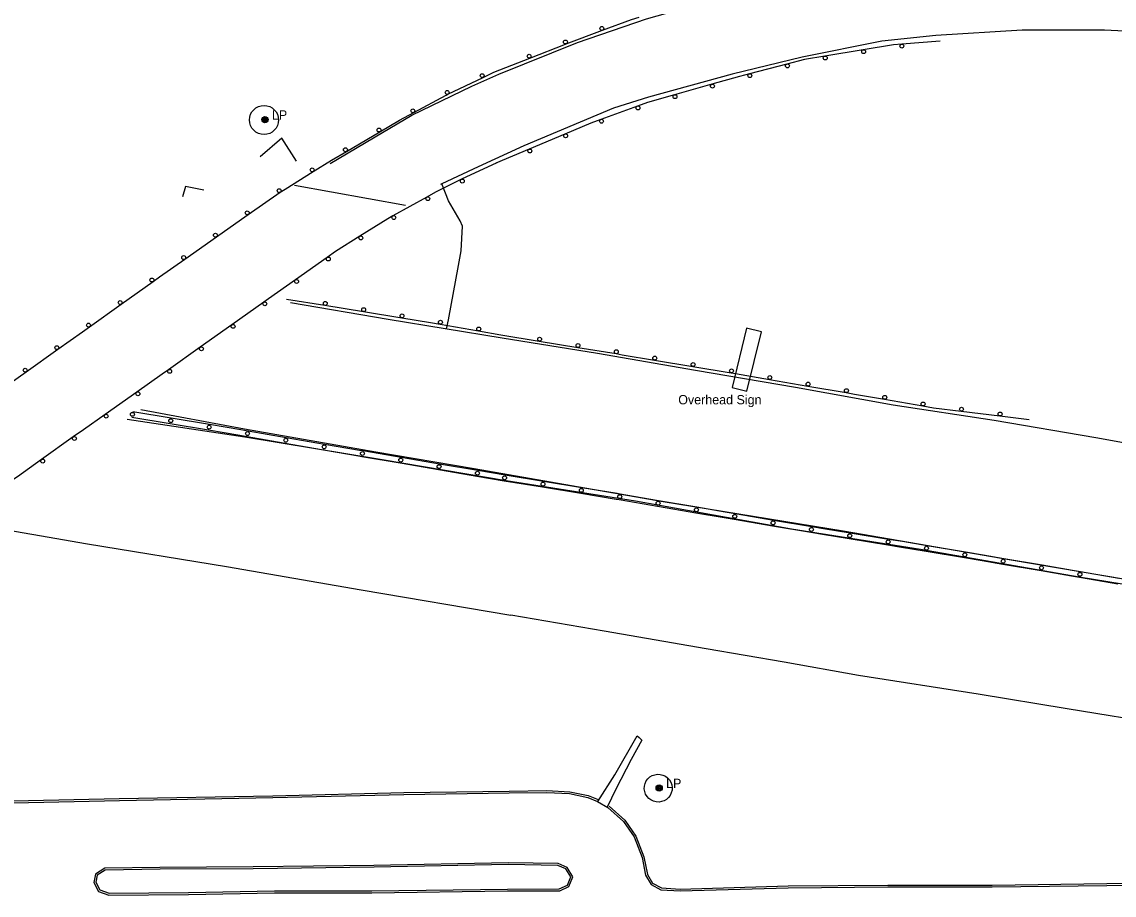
# Model space of a CAD drawing. Extents: x 2402803 to 2427059, y 6985292 to 6997652.
# Drawn here: x 2406106 to 2406668, y 6991305 to 6991754 of the extents above; entities that cross this region are included whole.
import ezdxf

# ---------------------------------------------------------------- set-up
doc = ezdxf.new("R2010")
doc.units = 0
for name, color, linetype in [('p_drainage conc drain', 7, 'Continuous'), ('p_drainage riprap', 7, 'Continuous'), ('p_road - paved curb', 7, 'Continuous'), ('p_road bridge end', 7, 'Continuous'), ('p_road conc barrier', 7, 'Continuous'), ('p_road guard rails', 7, 'Continuous'), ('p_structure general', 7, 'Continuous'), ('p_structure slab', 7, 'Continuous'), ('p_utility manhole', 7, 'Continuous')]:
    doc.layers.add(name, color=color, linetype=linetype)

msp = doc.modelspace()

# ---------------------------------------------------------------- linework, layer by layer
at = {"layer": 'p_drainage conc drain'}
msp.add_lwpolyline([(2406402.16, 6991352.67), (2406410.76, 6991366.51), (2406422.26, 6991386.46), (2406423.3, 6991385.64), (2406424.78, 6991384.19), (2406419.26, 6991374.39), (2406411.38, 6991359), (2406406.89, 6991349.82)], dxfattribs=at)
at = {"layer": 'p_drainage riprap'}
for points in [[(2406247.08, 6991682.18), (2406239.63, 6991694.11), (2406228.47, 6991684.48)], [(2406199.49, 6991667.22), (2406189.98, 6991669.15), (2406188.55, 6991663.94)], [(2406324.19, 6991595.96), (2406325.36, 6991600.5), (2406330.52, 6991628.47), (2406331.85, 6991636.16), (2406332.43, 6991648.79), (2406331.34, 6991651.53), (2406325.26, 6991661.75), (2406321.84, 6991670.58)]]:
    msp.add_lwpolyline(points, dxfattribs=at)
at = {"layer": 'p_road - paved curb'}
for points in [[(2406351.15, 6991727.08), (2406391.63, 6991743.28), (2406427.1, 6991755.5), (2406461.31, 6991765.33), (2406494.68, 6991773.34), (2406530.22, 6991780.31), (2406567.44, 6991784.95), (2406602.14, 6991788.08), (2406645.5, 6991789.51), (2406685.81, 6991789.15), (2406726.19, 6991786.14), (2406768.38, 6991780.17), (2406796.61, 6991775.2), (2406835.9, 6991765.61), (2406882.59, 6991750.37), (2406913.55, 6991738.93), (2406945.27, 6991725.42), (2406975.25, 6991710.45), (2407007.76, 6991692.38), (2407029.42, 6991679.49), (2407051.29, 6991667.13)], [(2407197.89, 6991538.37), (2407153.73, 6991561.68), (2407112.22, 6991585.27), (2407070.42, 6991610.36), (2407030.54, 6991633.59), (2406989.35, 6991658.07), (2406944.19, 6991682.28), (2406905.81, 6991698.75), (2406867.39, 6991712.69), (2406830.3, 6991724.62), (2406789, 6991734.94), (2406744.16, 6991742.65), (2406703.78, 6991747.51), (2406662.66, 6991749.65), (2406620.35, 6991749.64), (2406575.93, 6991746.82), (2406548.17, 6991743.95), (2406507.12, 6991735.71), (2406471.2, 6991726.96), (2406428.18, 6991715.19), (2406410.23, 6991709.43), (2406364.08, 6991690.19)], [(2406264.36, 6991681.09), (2406291.33, 6991696.98), (2406306.52, 6991705.85), (2406337.28, 6991720.77), (2406351.15, 6991727.08)], [(2406364.08, 6991690.19), (2406340.61, 6991679.23), (2406321.95, 6991670.64), (2406321.14, 6991670.15)], [(2406244.08, 6991609.52), (2406294.21, 6991600.92), (2406352.84, 6991591.23)], [(2406352.84, 6991591.23), (2406401.84, 6991583.35), (2406452.4, 6991574.67), (2406503.68, 6991565.97), (2406553.94, 6991556.91), (2406605.92, 6991548.92), (2406658.29, 6991539.96), (2406705.55, 6991531.41), (2406755.75, 6991523.33), (2406806.13, 6991514.86), (2406860.32, 6991505.31), (2406912.31, 6991496.96), (2406969.82, 6991487.42), (2407022.12, 6991478.71), (2407080.3, 6991469.76), (2407132.1, 6991462.18), (2407209.79, 6991451.09)], [(2406160.08, 6991549.44), (2406220.56, 6991540.43), (2406291.18, 6991528.76), (2406354.89, 6991517.96)], [(2406167.04, 6991554.51), (2406220.32, 6991544.57), (2406287.93, 6991532.65), (2406338.52, 6991524.06), (2406356.2, 6991521.03)], [(2406354.89, 6991517.96), (2406421.49, 6991507.4), (2406501.63, 6991492.96), (2406568.05, 6991482.63), (2406649.67, 6991468.38), (2406721.27, 6991456.64), (2406789.87, 6991444.64), (2406870.57, 6991430.88), (2406945.37, 6991418.29), (2407020.91, 6991405.99), (2407093.19, 6991394.71), (2407157.59, 6991385.28), (2407211.03, 6991378.45), (2407270.04, 6991371.27), (2407355.73, 6991361.7), (2407422.57, 6991354.67), (2407495.59, 6991349.14), (2407554.25, 6991344.41), (2407589.36, 6991341.11)], [(2406356.2, 6991521.03), (2406435.63, 6991507.13), (2406528.3, 6991491.93), (2406614.71, 6991477.07), (2406708.94, 6991461.05), (2406795.55, 6991446.04), (2406879.87, 6991431.94), (2406965.36, 6991417.91), (2407031.19, 6991407.16), (2407112.52, 6991394.46), (2407182.66, 6991384.54), (2407255.5, 6991375.8), (2407321.14, 6991368.73), (2407410.68, 6991359.44), (2407480.65, 6991353.42), (2407544.35, 6991349.54), (2407589.26, 6991347)], [(2406082.13, 6991495.3), (2406139.64, 6991485.35), (2406211.14, 6991473.7), (2406280.41, 6991461.58), (2406357.28, 6991448.56)], [(2406937.13, 6991311.51), (2406968.95, 6991314.21), (2407004.07, 6991316.32), (2407059.73, 6991317.09), (2407105.88, 6991316.99), (2407163.65, 6991315.99), (2407115.95, 6991321.59), (2407058.98, 6991331.38), (2407006.94, 6991339.19), (2406963.16, 6991346.72), (2406907.18, 6991356.66), (2406864.71, 6991362.89), (2406807.54, 6991372.45), (2406751.5, 6991382.31), (2406694.11, 6991392.11), (2406643.5, 6991400.44), (2406597.64, 6991407.93), (2406536.09, 6991417.59), (2406497.99, 6991424.48), (2406457.87, 6991431.2), (2406405.34, 6991440.31), (2406357.28, 6991448.56)], [(2405838.67, 6991374.64), (2405818.7, 6991367.82), (2405787.46, 6991358.42), (2405758.22, 6991351.16), (2405740.42, 6991347.22), (2405739.65, 6991346.01), (2405739.42, 6991344.67), (2405740.04, 6991343.65), (2405741.92, 6991343.02), (2405801.08, 6991345.86), (2405857.73, 6991347.1), (2405927.95, 6991348.06), (2406006.59, 6991350.05), (2406085.79, 6991351.75), (2406156.03, 6991353.25), (2406235.02, 6991354.7), (2406302.26, 6991356.34), (2406356.45, 6991357.11)], [(2405838.99, 6991373.69), (2405819.01, 6991366.87), (2405787.72, 6991357.46), (2405758.45, 6991350.19), (2405741.04, 6991346.33), (2405740.6, 6991345.64), (2405740.47, 6991344.87), (2405740.7, 6991344.48), (2405742.06, 6991344.03), (2405801.05, 6991346.86), (2405857.71, 6991348.1), (2405927.93, 6991349.06), (2406006.57, 6991351.05), (2406085.77, 6991352.75), (2406156.01, 6991354.25), (2406235, 6991355.7), (2406302.24, 6991357.34), (2406356.44, 6991358.11)], [(2406356.44, 6991358.11), (2406375.84, 6991358.39), (2406387.69, 6991357.77), (2406397.16, 6991355.74), (2406402.32, 6991353.72)], [(2406356.45, 6991357.11), (2406375.82, 6991357.39), (2406387.56, 6991356.78), (2406396.87, 6991354.78), (2406401.96, 6991352.79)], [(2406401.96, 6991352.79), (2406407.2, 6991349.63)], [(2406407.2, 6991349.63), (2406415.26, 6991342.44), (2406420.7, 6991334.46), (2406424.81, 6991323.96), (2406426.64, 6991314.83), (2406429.45, 6991309.92), (2406434.48, 6991307.24), (2406444.44, 6991306.67), (2406500, 6991308.33), (2406551.19, 6991308.74), (2406604.88, 6991308.73), (2406663.93, 6991309.55), (2406730.7, 6991310.15), (2406795.75, 6991310.62), (2406857.17, 6991311.06), (2406937.13, 6991311.51)], [(2406407.87, 6991350.38), (2406416.02, 6991343.1), (2406421.59, 6991334.93), (2406425.77, 6991324.24), (2406427.59, 6991315.19), (2406430.17, 6991310.67), (2406434.76, 6991308.23), (2406444.45, 6991307.67), (2406499.98, 6991309.33), (2406551.19, 6991309.74), (2406604.87, 6991309.73), (2406663.92, 6991310.55), (2406730.69, 6991311.15), (2406795.74, 6991311.62), (2406857.16, 6991312.06), (2406937.12, 6991312.51)], [(2406356.03, 6991321.22), (2406286.97, 6991319.84), (2406224.82, 6991319.02), (2406176.92, 6991318.81), (2406148.51, 6991318.41), (2406143.7, 6991315.38), (2406142.87, 6991311.03), (2406145.27, 6991306.4), (2406150.69, 6991304.51), (2406191.59, 6991304.86), (2406235.85, 6991305.66), (2406285.86, 6991305.78), (2406355.6, 6991306.66)], [(2406356.05, 6991320.22), (2406286.99, 6991318.84), (2406224.83, 6991318.02), (2406176.93, 6991317.81), (2406148.81, 6991317.41), (2406144.6, 6991314.77), (2406143.92, 6991311.18), (2406145.97, 6991307.21), (2406150.86, 6991305.51), (2406191.58, 6991305.86), (2406235.84, 6991306.66), (2406285.85, 6991306.78), (2406355.59, 6991307.66)], [(2406355.6, 6991306.66), (2406382.47, 6991306.76), (2406387.26, 6991308.95), (2406389.27, 6991314.01), (2406386.33, 6991318.81), (2406381.73, 6991320.83), (2406356.03, 6991321.22)], [(2406355.6, 6991307.66), (2406382.25, 6991307.76), (2406386.48, 6991309.69), (2406388.16, 6991313.91), (2406385.64, 6991318.02), (2406381.51, 6991319.83), (2406356.01, 6991320.22)]]:
    msp.add_lwpolyline(points, dxfattribs=at)
at = {"layer": 'p_road bridge end'}
msp.add_lwpolyline([(2406303.25, 6991659.43), (2406246.15, 6991669.72)], dxfattribs=at)
at = {"layer": 'p_road conc barrier'}
for p, q in [((2406162.49, 6991550.46), (2406182.22, 6991547.18)), ((2406162.98, 6991553.42), (2406182.71, 6991550.14)), ((2406182.71, 6991550.14), (2406202.44, 6991546.85)), ((2406182.22, 6991547.18), (2406201.95, 6991543.89)), ((2406221.67, 6991540.58), (2406241.38, 6991537.15)), ((2406222.19, 6991543.54), (2406241.89, 6991540.11)), ((2406241.89, 6991540.11), (2406261.59, 6991536.68)), ((2406241.38, 6991537.15), (2406261.08, 6991533.72)), ((2406281.29, 6991533.26), (2406301, 6991529.89)), ((2406280.78, 6991530.3), (2406300.5, 6991526.93)), ((2406300.5, 6991526.93), (2406320.21, 6991523.56)), ((2406301, 6991529.89), (2406320.72, 6991526.52)), ((2406320.21, 6991523.56), (2406339.93, 6991520.19)), ((2406320.72, 6991526.52), (2406340.43, 6991523.15)), ((2406340.43, 6991523.15), (2406354.4, 6991520.76)), ((2406339.93, 6991520.19), (2406353.9, 6991517.8)), ((2406353.91, 6991517.8), (2406373.64, 6991514.57)), ((2406354.39, 6991520.76), (2406374.13, 6991517.53)), ((2406374.13, 6991517.53), (2406393.86, 6991514.29)), ((2406373.64, 6991514.57), (2406393.38, 6991511.33)), ((2406413.62, 6991511.04), (2406433.33, 6991507.66)), ((2406413.11, 6991508.09), (2406432.82, 6991504.71)), ((2406432.82, 6991504.71), (2406452.54, 6991501.33)), ((2406433.33, 6991507.66), (2406453.04, 6991504.29)), ((2406472.75, 6991500.91), (2406492.47, 6991497.55)), ((2406472.25, 6991497.95), (2406491.97, 6991494.6)), ((2406491.97, 6991494.6), (2406511.68, 6991491.24)), ((2406492.47, 6991497.55), (2406512.18, 6991494.19)), ((2406531.42, 6991488), (2406551.16, 6991484.81)), ((2406531.89, 6991490.96), (2406551.64, 6991487.77)), ((2406571.38, 6991484.5), (2406591.1, 6991481.18)), ((2406570.88, 6991481.54), (2406590.6, 6991478.22)), ((2406610.82, 6991477.83), (2406630.54, 6991474.46)), ((2406610.32, 6991474.87), (2406630.03, 6991471.5)), ((2406650.25, 6991471.08), (2406669.96, 6991467.67)), ((2406649.74, 6991468.12), (2406669.45, 6991464.72))]:
    msp.add_line(p, q, dxfattribs=at)
for points in [[(2406201.95, 6991543.89), (2406218, 6991541.22), (2406221.67, 6991540.58)], [(2406202.44, 6991546.85), (2406218.5, 6991544.18), (2406222.19, 6991543.54)], [(2406261.08, 6991533.72), (2406279.07, 6991530.59), (2406280.78, 6991530.3)], [(2406261.59, 6991536.68), (2406279.58, 6991533.55), (2406281.29, 6991533.26)], [(2406393.38, 6991511.33), (2406411.57, 6991508.35), (2406413.11, 6991508.09)], [(2406393.86, 6991514.29), (2406412.07, 6991511.31), (2406413.62, 6991511.04)], [(2406452.54, 6991501.33), (2406467.1, 6991498.83), (2406472.25, 6991497.95)], [(2406453.04, 6991504.29), (2406467.6, 6991501.79), (2406472.75, 6991500.91)], [(2406512.18, 6991494.19), (2406518.07, 6991493.19), (2406531.89, 6991490.96)], [(2406511.68, 6991491.24), (2406517.58, 6991490.23), (2406531.42, 6991488)], [(2406551.64, 6991487.77), (2406558.77, 6991486.62), (2406571.38, 6991484.5)], [(2406551.16, 6991484.81), (2406558.28, 6991483.66), (2406570.88, 6991481.54)], [(2406590.6, 6991478.22), (2406599.74, 6991476.68), (2406610.32, 6991474.87)], [(2406591.1, 6991481.18), (2406600.24, 6991479.64), (2406610.82, 6991477.83)], [(2406630.03, 6991471.5), (2406645.7, 6991468.82), (2406649.74, 6991468.12)], [(2406630.54, 6991474.46), (2406646.21, 6991471.78), (2406650.25, 6991471.08)]]:
    msp.add_lwpolyline(points, dxfattribs=at)
for centre in [(2406162.74, 6991551.94), (2406182.47, 6991548.66), (2406202.2, 6991545.37), (2406221.93, 6991542.06), (2406241.63, 6991538.63), (2406261.34, 6991535.2), (2406281.04, 6991531.78), (2406300.75, 6991528.41), (2406320.46, 6991525.04), (2406340.18, 6991521.67), (2406354.15, 6991519.28), (2406373.88, 6991516.05), (2406393.62, 6991512.81), (2406413.36, 6991509.57), (2406433.08, 6991506.19), (2406452.79, 6991502.81), (2406472.5, 6991499.43), (2406492.22, 6991496.07), (2406511.93, 6991492.72), (2406531.65, 6991489.48), (2406551.4, 6991486.29), (2406571.13, 6991483.02), (2406590.85, 6991479.7), (2406610.57, 6991476.35), (2406630.28, 6991472.98), (2406650, 6991469.6)]:
    msp.add_circle(centre, 1, dxfattribs=at)
at = {"layer": 'p_road guard rails'}
for p, q in [((2406385.78, 6991742.61), (2406404.5, 6991749.6)), ((2406578.22, 6991743.99), (2406558.38, 6991742.46)), ((2406348.55, 6991728), (2406367.17, 6991735.31)), ((2406538.62, 6991739.58), (2406518.89, 6991736.31)), ((2406499.35, 6991732.22), (2406480.03, 6991727.17)), ((2406325.02, 6991716.68), (2406343.04, 6991725.35)), ((2406343.04, 6991725.35), (2406348.55, 6991728)), ((2406460.77, 6991721.83), (2406441.53, 6991716.39)), ((2406422.42, 6991710.56), (2406403.65, 6991703.72)), ((2406272.81, 6991687.25), (2406290.05, 6991697.37)), ((2406385.15, 6991696.18), (2406366.75, 6991688.38)), ((2406366.75, 6991688.38), (2406349.71, 6991681.16)), ((2406350.07, 6991681.33), (2406331.98, 6991672.88)), ((2406222.35, 6991654.82), (2406238.8, 6991666.21)), ((2406314.18, 6991663.78), (2406296.69, 6991654.08)), ((2406189.66, 6991631.79), (2406205.99, 6991643.32)), ((2406262.92, 6991632.69), (2406246.59, 6991621.15)), ((2406157.03, 6991608.65), (2406173.33, 6991620.25)), ((2406242.03, 6991611.26), (2406261.77, 6991608.05)), ((2406140.74, 6991597.05), (2406157.03, 6991608.65)), ((2406230.26, 6991609.6), (2406213.95, 6991598.03)), ((2406261.77, 6991608.05), (2406281.51, 6991604.83)), ((2406281.51, 6991604.83), (2406301.25, 6991601.62)), ((2406213.95, 6991598.03), (2406197.64, 6991586.45)), ((2406320.97, 6991598.35), (2406340.67, 6991594.89)), ((2406340.67, 6991594.89), (2406352.26, 6991592.86)), ((2406352.26, 6991592.86), (2406372, 6991589.63)), ((2406372, 6991589.63), (2406391.74, 6991586.4)), ((2406108.16, 6991573.87), (2406124.45, 6991585.46)), ((2406197.64, 6991586.45), (2406181.33, 6991574.88)), ((2406391.74, 6991586.4), (2406411.47, 6991583.18)), ((2406431.2, 6991579.89), (2406450.93, 6991576.6)), ((2406091.87, 6991562.28), (2406108.16, 6991573.87)), ((2406450.93, 6991576.6), (2406470.65, 6991573.3)), ((2406490.36, 6991569.92), (2406510.07, 6991566.52)), ((2406510.07, 6991566.52), (2406529.78, 6991563.12)), ((2406165, 6991563.35), (2406148.66, 6991551.84)), ((2406549.49, 6991559.71), (2406569.19, 6991556.29)), ((2406589, 6991553.57), (2406608.85, 6991551.12)), ((2406608.85, 6991551.12), (2406623.95, 6991549.25)), ((2406132.33, 6991540.3), (2406116.03, 6991528.71))]:
    msp.add_line(p, q, dxfattribs=at)
for points in [[(2406404.5, 6991749.6), (2406419.43, 6991755.17), (2406423.3, 6991756.36)], [(2406367.17, 6991735.31), (2406385.51, 6991742.51), (2406385.78, 6991742.61)], [(2406558.38, 6991742.46), (2406554.08, 6991742.13), (2406538.62, 6991739.58)], [(2406518.89, 6991736.31), (2406508.39, 6991734.58), (2406499.35, 6991732.22)], [(2406480.03, 6991727.17), (2406474.92, 6991725.84), (2406460.77, 6991721.83)], [(2406307.43, 6991707.23), (2406324.1, 6991716.24), (2406325.02, 6991716.68)], [(2406441.53, 6991716.39), (2406427.57, 6991712.44), (2406422.42, 6991710.56)], [(2406290.05, 6991697.37), (2406300.15, 6991703.3), (2406307.43, 6991707.23)], [(2406403.65, 6991703.72), (2406398.46, 6991701.82), (2406385.15, 6991696.18)], [(2406255.7, 6991676.89), (2406265.19, 6991682.78), (2406272.81, 6991687.25)], [(2406238.8, 6991666.21), (2406241.22, 6991667.89), (2406255.7, 6991676.89)], [(2406331.98, 6991672.88), (2406331.98, 6991672.88), (2406318.59, 6991666.22), (2406314.18, 6991663.78)], [(2406205.99, 6991643.32), (2406218.84, 6991652.39), (2406222.35, 6991654.82)], [(2406296.69, 6991654.08), (2406294.05, 6991652.61), (2406279.69, 6991643.57)], [(2406279.69, 6991643.57), (2406267.2, 6991635.71), (2406262.92, 6991632.69)], [(2406173.33, 6991620.25), (2406176.69, 6991622.64), (2406189.66, 6991631.79)], [(2406246.59, 6991621.15), (2406232.81, 6991611.41), (2406230.26, 6991609.6)], [(2406301.25, 6991601.62), (2406315.99, 6991599.22), (2406320.97, 6991598.35)], [(2406124.45, 6991585.46), (2406137.07, 6991594.44), (2406140.74, 6991597.05)], [(2406411.47, 6991583.18), (2406414.69, 6991582.65), (2406431.2, 6991579.89)], [(2406181.33, 6991574.88), (2406178.07, 6991572.56), (2406165, 6991563.35)], [(2406470.65, 6991573.3), (2406472.88, 6991572.93), (2406490.36, 6991569.92)], [(2406529.78, 6991563.12), (2406534.14, 6991562.37), (2406549.49, 6991559.71)], [(2406569.19, 6991556.29), (2406574.64, 6991555.35), (2406589, 6991553.57)], [(2406148.66, 6991551.84), (2406137.54, 6991544.01), (2406132.33, 6991540.3)], [(2406116.03, 6991528.71), (2406103.56, 6991519.85), (2406099.71, 6991517.15)]]:
    msp.add_lwpolyline(points, dxfattribs=at)
for centre in [(2406404.15, 6991750.54), (2406385.44, 6991743.55), (2406558.45, 6991741.46), (2406366.8, 6991736.24), (2406519.05, 6991735.33), (2406538.78, 6991738.59), (2406499.6, 6991731.25), (2406342.61, 6991726.25), (2406480.28, 6991726.21), (2406324.59, 6991717.59), (2406461.04, 6991720.87), (2406441.8, 6991715.43), (2406306.96, 6991708.11), (2406422.76, 6991709.62), (2406404, 6991702.78), (2406289.55, 6991698.24), (2406385.54, 6991695.26), (2406272.3, 6991688.11), (2406367.14, 6991687.46), (2406255.18, 6991677.74), (2406238.23, 6991667.03), (2406332.41, 6991671.98), (2406314.67, 6991662.9), (2406221.79, 6991655.65), (2406297.18, 6991653.2), (2406205.42, 6991644.14), (2406280.22, 6991642.73), (2406189.08, 6991632.61), (2406263.5, 6991631.87), (2406172.75, 6991621.06), (2406247.17, 6991620.33), (2406156.45, 6991609.46), (2406230.84, 6991608.79), (2406261.93, 6991609.03), (2406281.67, 6991605.82), (2406301.41, 6991602.61), (2406321.15, 6991599.33), (2406140.16, 6991597.87), (2406214.53, 6991597.21), (2406340.84, 6991595.88), (2406372.16, 6991590.62), (2406123.87, 6991586.27), (2406198.22, 6991585.64), (2406391.9, 6991587.39), (2406411.63, 6991584.16), (2406431.37, 6991580.88), (2406451.09, 6991577.58), (2406107.58, 6991574.68), (2406181.91, 6991574.06), (2406470.82, 6991574.29), (2406490.53, 6991570.9), (2406510.24, 6991567.5), (2406165.57, 6991562.53), (2406529.95, 6991564.11), (2406549.66, 6991560.7), (2406569.36, 6991557.28), (2406589.12, 6991554.57), (2406149.23, 6991551.02), (2406608.97, 6991552.11), (2406132.91, 6991539.49), (2406116.61, 6991527.9)]:
    msp.add_circle(centre, 1, dxfattribs=at)
at = {"layer": 'p_structure general'}
msp.add_lwpolyline([(2406478.62, 6991596.28), (2406471.11, 6991565.68), (2406478.73, 6991563.81), (2406486.24, 6991594.41)], close=True, dxfattribs=at)
at = {"layer": 'p_structure slab'}
msp.add_circle((2406230.42, 6991703.42), 7.5, dxfattribs=at)
msp.add_ellipse((2406433.15, 6991359.58), major_axis=(-6.74, 2.42), ratio=0.99596, dxfattribs=at)
at = {"layer": 'p_utility manhole'}
for centre, radius in [((2406230.91, 6991703.61), 1.6), ((2406230.91, 6991703.61), 1.3), ((2406230.91, 6991703.61), 1), ((2406230.91, 6991703.61), 0.539), ((2406230.91, 6991703.61), 0.192), ((2406433.63, 6991359.62), 1.6), ((2406433.63, 6991359.62), 1.3), ((2406433.63, 6991359.62), 1), ((2406433.63, 6991359.62), 0.539), ((2406433.63, 6991359.62), 0.192)]:
    msp.add_circle(centre, radius, dxfattribs=at)

# ---------------------------------------------------------------- texts
at = {"layer": 'p_structure general'}
msp.add_text('Overhead Sign', height=4.8, dxfattribs=at).set_placement((2406443.45, 6991557.09))
at = {"layer": 'p_utility manhole'}
for p in [(2406230.91, 6991703.61), (2406433.63, 6991359.62)]:
    msp.add_text('  LP', height=4.8, dxfattribs=at).set_placement(p)

doc.saveas('drawing.dxf')
